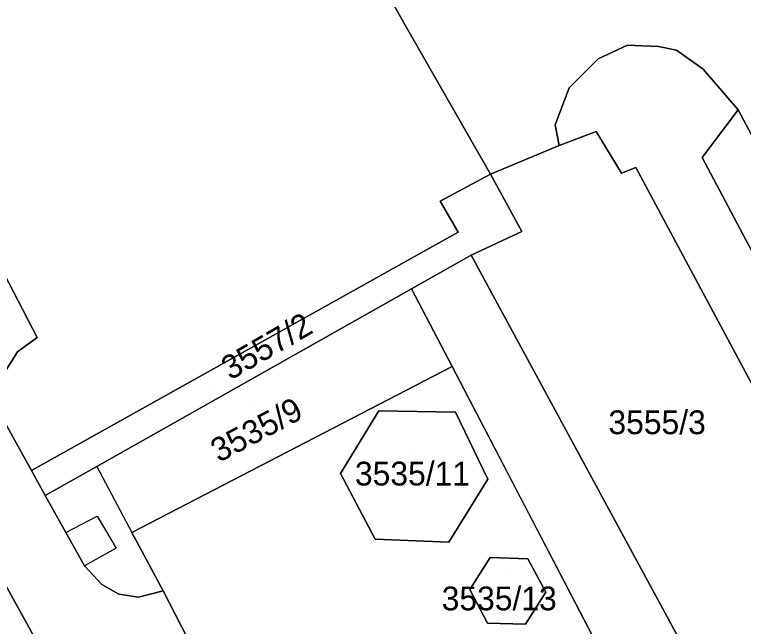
# Model space of a CAD drawing. Extents: x -262715 to -259381, y -1237238 to -1231182.
# Drawn here: x -261483.2 to -261422, y -1235918.5 to -1235867.1 of the extents above; entities that cross this region are included whole.
import ezdxf

# ---------------------------------------------------------------- set-up
doc = ezdxf.new("R2010")
doc.units = 0
for name, color, linetype in [('body_kn', 7, 'Continuous'), ('kladpar_druhypozemkov', 7, 'Continuous'), ('kladpar_hranice', 7, 'Continuous'), ('kladpar_parcelnecisla', 7, 'Continuous'), ('kladpar_plochy', 7, 'Continuous'), ('zappar_hrandruhpozemk', 7, 'Continuous')]:
    doc.layers.add(name, color=color, linetype=linetype)

msp = doc.modelspace()

# ---------------------------------------------------------------- linework, layer by layer
at = {"layer": 'body_kn'}
for p, q in [((-261450.51, -1235867.76), (-261450.51, -1235867.76)), ((-261431.72, -1235869.65), (-261431.72, -1235869.65)), ((-261429.1, -1235869.74), (-261429.1, -1235869.74)), ((-261427.6, -1235870.05), (-261427.6, -1235870.05)), ((-261434.18, -1235870.79), (-261434.18, -1235870.79)), ((-261425.35, -1235871.65), (-261425.35, -1235871.65)), ((-261436.62, -1235873.23), (-261436.62, -1235873.23)), ((-261422.42, -1235875.08), (-261422.42, -1235875.08)), ((-261422.42, -1235875.08), (-261422.42, -1235875.08)), ((-261437.78, -1235876.32), (-261437.78, -1235876.32)), ((-261434.35, -1235876.88), (-261434.35, -1235876.88)), ((-261437.45, -1235878.07), (-261437.45, -1235878.07)), ((-261437.45, -1235878.07), (-261437.45, -1235878.07)), ((-261425.44, -1235879.09), (-261425.44, -1235879.09)), ((-261431.02, -1235879.92), (-261431.02, -1235879.92)), ((-261443.23, -1235880.49), (-261443.23, -1235880.49)), ((-261432.22, -1235880.38), (-261432.22, -1235880.38)), ((-261447.44, -1235882.75), (-261447.44, -1235882.75)), ((-261445.94, -1235885.36), (-261445.94, -1235885.36)), ((-261440.59, -1235885.3), (-261440.59, -1235885.3)), ((-261444.84, -1235887.28), (-261444.84, -1235887.28)), ((-261449.85, -1235890.1), (-261449.85, -1235890.1)), ((-261449.85, -1235890.1), (-261449.85, -1235890.1)), ((-261481.3, -1235894.21), (-261481.3, -1235894.21)), ((-261482.96, -1235895.4), (-261482.96, -1235895.4)), ((-261446.45, -1235896.62), (-261446.45, -1235896.62)), ((-261446.45, -1235896.62), (-261446.45, -1235896.62)), ((-261452.59, -1235900.35), (-261452.59, -1235900.35)), ((-261446.16, -1235900.48), (-261446.16, -1235900.48)), ((-261481.77, -1235905.38), (-261481.77, -1235905.38)), ((-261481.77, -1235905.38), (-261481.77, -1235905.38)), ((-261476.29, -1235905.02), (-261476.29, -1235905.02)), ((-261476.29, -1235905.02), (-261476.29, -1235905.02)), ((-261455.83, -1235905.61), (-261455.83, -1235905.61)), ((-261443.43, -1235906.09), (-261443.43, -1235906.09)), ((-261443.43, -1235906.09), (-261443.43, -1235906.09)), ((-261480.64, -1235907.47), (-261480.64, -1235907.47)), ((-261476.26, -1235909.21), (-261476.26, -1235909.21)), ((-261478.89, -1235910.58), (-261478.89, -1235910.58)), ((-261478.89, -1235910.58), (-261478.89, -1235910.58)), ((-261473.34, -1235910.59), (-261473.34, -1235910.59)), ((-261452.92, -1235911.14), (-261452.92, -1235911.14)), ((-261446.73, -1235911.4), (-261446.73, -1235911.4)), ((-261474.67, -1235911.89), (-261474.67, -1235911.89)), ((-261443.25, -1235912.67), (-261443.25, -1235912.67)), ((-261440.07, -1235912.78), (-261440.07, -1235912.78)), ((-261477.32, -1235913.37), (-261477.32, -1235913.37)), ((-261475.87, -1235914.94), (-261475.87, -1235914.94)), ((-261474.43, -1235915.76), (-261474.43, -1235915.76)), ((-261470.73, -1235915.49), (-261470.73, -1235915.49)), ((-261444.95, -1235915.38), (-261444.95, -1235915.38)), ((-261438.58, -1235915.6), (-261438.58, -1235915.6)), ((-261472.78, -1235916), (-261472.78, -1235916)), ((-261443.47, -1235918.19), (-261443.47, -1235918.19)), ((-261443.47, -1235918.19), (-261443.47, -1235918.19)), ((-261440.28, -1235918.29), (-261440.28, -1235918.29))]:
    msp.add_line(p, q, dxfattribs=at)
at = {"layer": 'kladpar_druhypozemkov'}
for p, q in [((-261466.37, -1235898.61), (-261466.37, -1235898.61)), ((-261463.2, -1235900.05), (-261463.2, -1235900.05)), ((-261428.51, -1235900), (-261428.51, -1235900)), ((-261449.78, -1235903.75), (-261449.78, -1235903.75)), ((-261441.68, -1235914.06), (-261441.68, -1235914.06))]:
    msp.add_line(p, q, dxfattribs=at)
at = {"layer": 'kladpar_hranice'}
msp.add_line((-261446.45, -1235896.62), (-261431.61, -1235925.08), dxfattribs=at)
for points in [[(-261464.81, -1235842.11), (-261450.51, -1235867.76), (-261443.23, -1235880.49), (-261447.44, -1235882.75), (-261445.94, -1235885.36), (-261481.77, -1235905.38), (-261483.95, -1235901.48)], [(-261419.17, -1235866.22), (-261402.84, -1235896.62), (-261401.55, -1235897.81), (-261400.1, -1235898.25), (-261396.85, -1235898.7), (-261402.81, -1235911.43), (-261404.6, -1235908.41), (-261422.42, -1235875.08), (-261425.35, -1235871.65), (-261427.6, -1235870.05), (-261429.1, -1235869.74), (-261431.72, -1235869.65), (-261434.18, -1235870.79), (-261436.62, -1235873.23), (-261437.78, -1235876.32), (-261437.45, -1235878.07), (-261443.23, -1235880.49), (-261450.51, -1235867.76), (-261464.81, -1235842.11)], [(-261410.68, -1235917.85), (-261431.02, -1235879.92), (-261432.22, -1235880.38), (-261434.35, -1235876.88), (-261437.45, -1235878.07), (-261437.78, -1235876.32), (-261436.62, -1235873.23), (-261434.18, -1235870.79), (-261431.72, -1235869.65), (-261429.1, -1235869.74), (-261427.6, -1235870.05), (-261425.35, -1235871.65), (-261422.42, -1235875.08), (-261425.44, -1235879.09), (-261409.09, -1235909.9)], [(-261422.42, -1235875.08), (-261404.6, -1235908.41), (-261409.09, -1235909.9), (-261425.44, -1235879.09), (-261422.42, -1235875.08)], [(-261437.45, -1235878.07), (-261434.35, -1235876.88), (-261432.22, -1235880.38), (-261431.02, -1235879.92), (-261410.68, -1235917.85), (-261415.58, -1235924.75), (-261421.85, -1235929.7), (-261444.84, -1235887.28), (-261440.59, -1235885.3), (-261443.23, -1235880.49), (-261437.45, -1235878.07)], [(-261481.77, -1235905.38), (-261445.94, -1235885.36), (-261447.44, -1235882.75), (-261443.23, -1235880.49), (-261440.59, -1235885.3), (-261444.84, -1235887.28), (-261449.85, -1235890.1), (-261476.29, -1235905.02), (-261480.64, -1235907.47), (-261481.77, -1235905.38)], [(-261430.22, -1235948.85), (-261434.73, -1235941.4), (-261425.61, -1235936.61), (-261424.84, -1235936.21), (-261430.87, -1235924.69), (-261431.61, -1235925.08), (-261446.45, -1235896.62), (-261449.85, -1235890.1), (-261444.84, -1235887.28), (-261421.85, -1235929.7)], [(-261484.19, -1235897.36), (-261482.96, -1235895.4), (-261481.3, -1235894.21), (-261484.08, -1235888.84)], [(-261484.08, -1235888.84), (-261481.3, -1235894.21), (-261482.96, -1235895.4), (-261484.19, -1235897.36)], [(-261498.26, -1235889.12), (-261476.92, -1235927.77), (-261478.56, -1235928.2), (-261480.58, -1235928.07), (-261481.82, -1235927.19), (-261483.28, -1235925.82)], [(-261470.31, -1235948.96), (-261473.3, -1235943.61), (-261471.49, -1235941.81), (-261471.07, -1235940.45), (-261471.18, -1235938.36), (-261472.44, -1235936.42), (-261473.75, -1235935.35), (-261475.99, -1235935.17), (-261477.92, -1235935.65), (-261483.28, -1235925.82), (-261481.82, -1235927.19), (-261480.58, -1235928.07), (-261478.56, -1235928.2), (-261476.92, -1235927.77), (-261498.26, -1235889.12)], [(-261449.85, -1235890.1), (-261446.45, -1235896.62), (-261473.34, -1235910.59), (-261470.73, -1235915.49), (-261472.78, -1235916), (-261474.43, -1235915.76), (-261475.87, -1235914.94), (-261477.32, -1235913.37), (-261478.89, -1235910.58), (-261480.64, -1235907.47), (-261476.29, -1235905.02), (-261449.85, -1235890.1)], [(-261434.73, -1235941.4), (-261430.22, -1235948.85), (-261434.64, -1235951.63), (-261431.85, -1235956.97), (-261445.42, -1235964.24), (-261447.18, -1235961.03), (-261450.04, -1235955.6), (-261453.49, -1235949.18), (-261456.18, -1235943.39), (-261456.39, -1235942.97), (-261451.92, -1235940.64), (-261454.23, -1235936.23), (-261458.69, -1235938.51), (-261460.37, -1235935.25), (-261463, -1235930.09), (-261467.6, -1235921.52), (-261470.73, -1235915.49), (-261473.34, -1235910.59), (-261446.45, -1235896.62)], [(-261443.43, -1235906.09), (-261446.73, -1235911.4), (-261452.92, -1235911.14), (-261455.83, -1235905.61), (-261452.59, -1235900.35), (-261446.16, -1235900.48), (-261443.43, -1235906.09)], [(-261446.16, -1235900.48), (-261452.59, -1235900.35), (-261455.83, -1235905.61), (-261452.92, -1235911.14), (-261446.73, -1235911.4), (-261443.43, -1235906.09), (-261446.16, -1235900.48)], [(-261483.95, -1235901.48), (-261481.77, -1235905.38), (-261480.64, -1235907.47), (-261478.89, -1235910.58), (-261477.32, -1235913.37), (-261475.87, -1235914.94), (-261474.43, -1235915.76), (-261472.78, -1235916), (-261470.73, -1235915.49), (-261467.6, -1235921.52)], [(-261443.47, -1235918.19), (-261444.95, -1235915.38), (-261443.25, -1235912.67), (-261440.07, -1235912.78), (-261438.58, -1235915.6), (-261440.28, -1235918.29), (-261443.47, -1235918.19)], [(-261443.47, -1235918.19), (-261440.28, -1235918.29), (-261438.58, -1235915.6), (-261440.07, -1235912.78), (-261443.25, -1235912.67), (-261444.95, -1235915.38), (-261443.47, -1235918.19)]]:
    msp.add_lwpolyline(points, dxfattribs=at)
at = {"layer": 'kladpar_plochy'}
for p, q in [((-261473.34, -1235910.59), (-261446.45, -1235896.62)), ((-261446.45, -1235896.62), (-261431.61, -1235925.08)), ((-261452.59, -1235900.35), (-261455.83, -1235905.61)), ((-261446.16, -1235900.48), (-261452.59, -1235900.35)), ((-261443.43, -1235906.09), (-261446.16, -1235900.48)), ((-261455.83, -1235905.61), (-261452.92, -1235911.14)), ((-261446.73, -1235911.4), (-261443.43, -1235906.09)), ((-261470.73, -1235915.49), (-261473.34, -1235910.59)), ((-261452.92, -1235911.14), (-261446.73, -1235911.4)), ((-261443.25, -1235912.67), (-261444.95, -1235915.38)), ((-261440.07, -1235912.78), (-261443.25, -1235912.67)), ((-261438.58, -1235915.6), (-261440.07, -1235912.78)), ((-261467.6, -1235921.52), (-261470.73, -1235915.49)), ((-261444.95, -1235915.38), (-261443.47, -1235918.19)), ((-261440.28, -1235918.29), (-261438.58, -1235915.6)), ((-261443.47, -1235918.19), (-261440.28, -1235918.29))]:
    msp.add_line(p, q, dxfattribs=at)
for points in [[(-261464.81, -1235842.11), (-261450.51, -1235867.76), (-261443.23, -1235880.49), (-261447.44, -1235882.75), (-261445.94, -1235885.36), (-261481.77, -1235905.38), (-261483.95, -1235901.48)], [(-261419.17, -1235866.22), (-261402.84, -1235896.62), (-261401.55, -1235897.81), (-261400.1, -1235898.25), (-261396.85, -1235898.7), (-261402.81, -1235911.43), (-261404.6, -1235908.41), (-261422.42, -1235875.08), (-261425.35, -1235871.65), (-261427.6, -1235870.05), (-261429.1, -1235869.74), (-261431.72, -1235869.65), (-261434.18, -1235870.79), (-261436.62, -1235873.23), (-261437.78, -1235876.32), (-261437.45, -1235878.07), (-261443.23, -1235880.49), (-261450.51, -1235867.76), (-261464.81, -1235842.11)], [(-261410.68, -1235917.85), (-261431.02, -1235879.92), (-261432.22, -1235880.38), (-261434.35, -1235876.88), (-261437.45, -1235878.07), (-261437.78, -1235876.32), (-261436.62, -1235873.23), (-261434.18, -1235870.79), (-261431.72, -1235869.65), (-261429.1, -1235869.74), (-261427.6, -1235870.05), (-261425.35, -1235871.65), (-261422.42, -1235875.08), (-261425.44, -1235879.09), (-261409.09, -1235909.9)], [(-261430.22, -1235948.85), (-261434.73, -1235941.4), (-261425.61, -1235936.61), (-261424.84, -1235936.21), (-261430.87, -1235924.69), (-261431.61, -1235925.08), (-261446.45, -1235896.62), (-261449.85, -1235890.1), (-261444.84, -1235887.28), (-261421.85, -1235929.7)], [(-261484.19, -1235897.36), (-261482.96, -1235895.4), (-261481.3, -1235894.21), (-261484.08, -1235888.84)], [(-261484.08, -1235888.84), (-261481.3, -1235894.21), (-261482.96, -1235895.4), (-261484.19, -1235897.36)], [(-261498.26, -1235889.12), (-261476.92, -1235927.77), (-261478.56, -1235928.2), (-261480.58, -1235928.07), (-261481.82, -1235927.19), (-261483.28, -1235925.82)], [(-261470.31, -1235948.96), (-261473.3, -1235943.61), (-261471.49, -1235941.81), (-261471.07, -1235940.45), (-261471.18, -1235938.36), (-261472.44, -1235936.42), (-261473.75, -1235935.35), (-261475.99, -1235935.17), (-261477.92, -1235935.65), (-261483.28, -1235925.82), (-261481.82, -1235927.19), (-261480.58, -1235928.07), (-261478.56, -1235928.2), (-261476.92, -1235927.77), (-261498.26, -1235889.12)], [(-261483.95, -1235901.48), (-261481.77, -1235905.38), (-261480.64, -1235907.47), (-261478.89, -1235910.58), (-261477.32, -1235913.37), (-261475.87, -1235914.94), (-261474.43, -1235915.76), (-261472.78, -1235916), (-261470.73, -1235915.49), (-261467.6, -1235921.52)]]:
    msp.add_lwpolyline(points, dxfattribs=at)
for points in [[(-261422.42, -1235875.08), (-261404.6, -1235908.41), (-261409.09, -1235909.9), (-261425.44, -1235879.09)], [(-261437.45, -1235878.07), (-261434.35, -1235876.88), (-261432.22, -1235880.38), (-261431.02, -1235879.92), (-261410.68, -1235917.85), (-261415.58, -1235924.75), (-261421.85, -1235929.7), (-261444.84, -1235887.28), (-261440.59, -1235885.3), (-261443.23, -1235880.49)], [(-261481.77, -1235905.38), (-261445.94, -1235885.36), (-261447.44, -1235882.75), (-261443.23, -1235880.49), (-261440.59, -1235885.3), (-261444.84, -1235887.28), (-261449.85, -1235890.1), (-261476.29, -1235905.02), (-261480.64, -1235907.47)], [(-261449.85, -1235890.1), (-261446.45, -1235896.62), (-261473.34, -1235910.59), (-261470.73, -1235915.49), (-261472.78, -1235916), (-261474.43, -1235915.76), (-261475.87, -1235914.94), (-261477.32, -1235913.37), (-261478.89, -1235910.58), (-261480.64, -1235907.47), (-261476.29, -1235905.02)], [(-261443.43, -1235906.09), (-261446.73, -1235911.4), (-261452.92, -1235911.14), (-261455.83, -1235905.61), (-261452.59, -1235900.35), (-261446.16, -1235900.48)], [(-261443.47, -1235918.19), (-261444.95, -1235915.38), (-261443.25, -1235912.67), (-261440.07, -1235912.78), (-261438.58, -1235915.6), (-261440.28, -1235918.29)]]:
    msp.add_lwpolyline(points, close=True, dxfattribs=at)
at = {"layer": 'zappar_hrandruhpozemk'}
for p, q in [((-261476.29, -1235905.02), (-261473.34, -1235910.59)), ((-261478.89, -1235910.58), (-261476.26, -1235909.21)), ((-261476.26, -1235909.21), (-261474.67, -1235911.89)), ((-261474.67, -1235911.89), (-261477.32, -1235913.37))]:
    msp.add_line(p, q, dxfattribs=at)

# ---------------------------------------------------------------- texts
at = {"layer": 'kladpar_parcelnecisla'}
for s, rotation, p in [('3557/2', 30, (-261465.079, -1235897.827)), ('3535/9', 28, (-261466.031, -1235904.738))]:
    msp.add_text(s, height=2, rotation=rotation, dxfattribs=at).set_placement(p)
for s, p in [('3555/3', (-261433.31, -1235902.32)), ('3535/11', (-261454.607, -1235906.63)), ('3535/13', (-261447.319, -1235917.12))]:
    msp.add_text(s, height=2, dxfattribs=at).set_placement(p)

doc.saveas('drawing.dxf')
